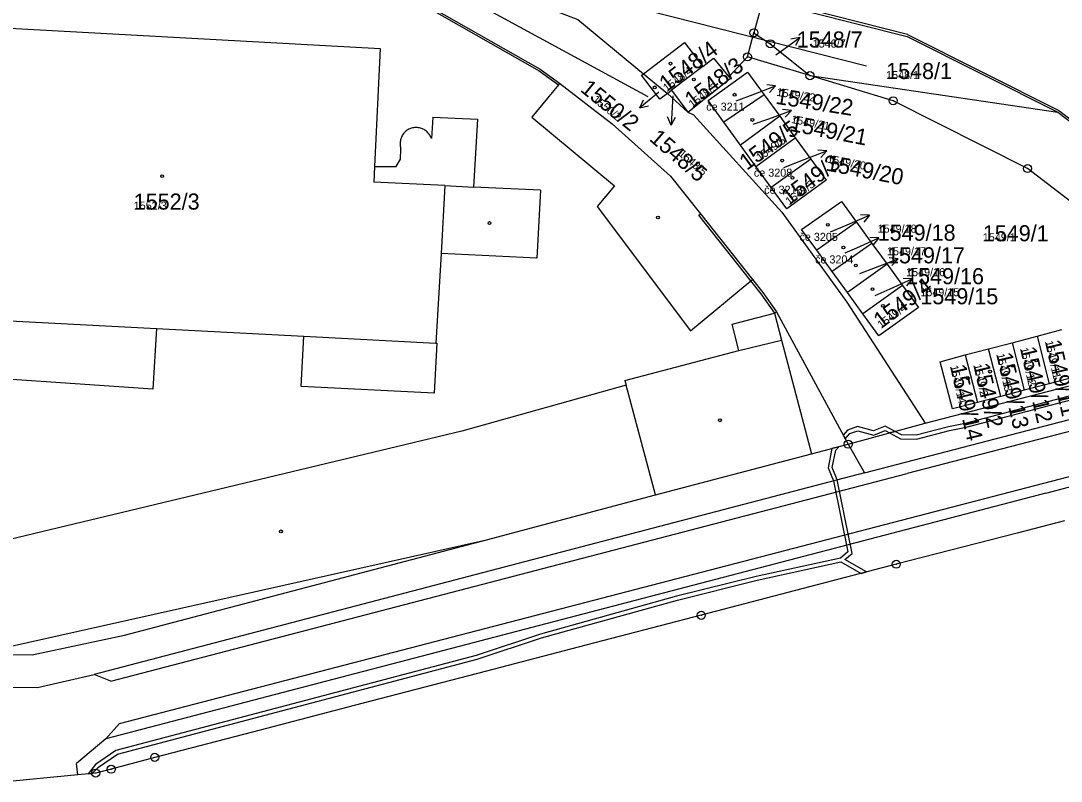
# Model space of a CAD drawing. Extents: x -763628 to -761565, y -976033 to -973833.
# Drawn here: x -763261.7 to -763132.6, y -975639.2 to -975544.9 of the extents above; entities that cross this region are included whole.
import ezdxf

# ---------------------------------------------------------------- set-up
doc = ezdxf.new("R2010")
doc.units = 0
for name, color, linetype in [('KN_cisla parcel 1000', 7, 'Continuous'), ('KN_cisla parcel 500', 7, 'Continuous'), ('KN_cisla parcel znacky', 7, 'Continuous'), ('KN_cisla popisna 500', 7, 'Continuous'), ('KN_hranice parcel', 7, 'Continuous'), ('KN_hranice uzemi', 7, 'Continuous'), ('KN_koleje', 7, 'Continuous'), ('KN_vecna bremena', 7, 'Continuous'), ('KN_vnitrni kresba parcel', 7, 'Continuous'), ('KN_znacky bodu BP', 7, 'Continuous'), ('KN_znacky budov', 7, 'Continuous')]:
    doc.layers.add(name, color=color, linetype=linetype)

msp = doc.modelspace()

# ---------------------------------------------------------------- linework, layer by layer
at = {"layer": 'KN_cisla parcel znacky'}
for p, q in [((-763167.46, -975548.7), (-763165.03, -975546.94)), ((-763165.03, -975546.94), (-763166.14, -975547.12)), ((-763165.03, -975546.94), (-763165.55, -975547.93)), ((-763168, -975549.1), (-763167.46, -975548.7)), ((-763170.82, -975554), (-763168.02, -975552.93)), ((-763168.02, -975552.93), (-763169.13, -975552.82)), ((-763168.02, -975552.93), (-763168.77, -975553.75)), ((-763182.54, -975553.78), (-763184.87, -975555.67)), ((-763182.51, -975553.75), (-763182.54, -975553.78)), ((-763180.8, -975554.19), (-763180.83, -975554.82)), ((-763172.92, -975554.79), (-763170.82, -975554)), ((-763184.87, -975555.67), (-763184.41, -975554.65)), ((-763184.87, -975555.67), (-763183.78, -975555.43)), ((-763180.83, -975554.82), (-763180.99, -975557.82)), ((-763180.99, -975557.82), (-763181.44, -975556.79)), ((-763180.99, -975557.82), (-763180.44, -975556.84)), ((-763170.79, -975557.71), (-763168.88, -975557.03)), ((-763168.88, -975557.03), (-763166.06, -975556)), ((-763166.06, -975556), (-763167.17, -975555.88)), ((-763166.06, -975556), (-763166.83, -975556.82)), ((-763161.66, -975561.02), (-763162.77, -975560.91)), ((-763167.01, -975563.06), (-763164.46, -975562.09)), ((-763164.46, -975562.09), (-763161.66, -975561.02)), ((-763161.66, -975561.02), (-763162.41, -975561.84)), ((-763159.13, -975570.17), (-763156.37, -975569)), ((-763156.37, -975569), (-763157.48, -975568.93)), ((-763156.37, -975569), (-763157.09, -975569.85)), ((-763161.21, -975571.05), (-763159.13, -975570.17)), ((-763157.94, -975573.03), (-763155.2, -975571.81)), ((-763155.2, -975571.81), (-763156.32, -975571.76)), ((-763155.2, -975571.81), (-763155.91, -975572.67)), ((-763159.39, -975573.67), (-763157.94, -975573.03)), ((-763155.63, -975575.48), (-763152.83, -975574.41)), ((-763152.83, -975574.41), (-763153.94, -975574.3)), ((-763152.83, -975574.41), (-763153.58, -975575.23)), ((-763157.58, -975576.23), (-763155.63, -975575.48)), ((-763153.8, -975578.13), (-763151.06, -975576.91)), ((-763151.06, -975576.91), (-763152.18, -975576.86)), ((-763151.06, -975576.91), (-763151.77, -975577.77)), ((-763155.68, -975578.97), (-763153.8, -975578.13))]:
    msp.add_line(p, q, dxfattribs=at)
at = {"layer": 'KN_hranice parcel'}
for p, q in [((-763169.63, -975542.24), (-763170.72, -975546.35)), ((-763171.52, -975549.34), (-763170.72, -975546.35)), ((-763173.81, -975551.8), (-763171.52, -975549.34)), ((-763163.76, -975551.67), (-763171.52, -975549.34)), ((-763177.06, -975550.52), (-763180.93, -975553.48)), ((-763184.42, -975551.43), (-763181.45, -975553.88)), ((-763163.76, -975551.67), (-763133.01, -975556.21)), ((-763181.45, -975553.88), (-763180.93, -975553.48)), ((-763181.45, -975553.88), (-763178.92, -975556.2)), ((-763180.93, -975553.48), (-763178.92, -975556.2)), ((-763169.44, -975554.05), (-763174.44, -975557.46)), ((-763169.44, -975554.05), (-763167.51, -975556.71)), ((-763167.51, -975556.71), (-763172.39, -975560.28)), ((-763167.51, -975556.71), (-763165.58, -975559.37)), ((-763172.39, -975560.28), (-763174.44, -975557.46)), ((-763170.47, -975562.93), (-763165.58, -975559.37)), ((-763165.58, -975559.37), (-763163.66, -975562.02)), ((-763170.47, -975562.93), (-763172.39, -975560.28)), ((-763163.66, -975562.02), (-763168.56, -975565.57)), ((-763168.56, -975565.57), (-763170.47, -975562.93)), ((-763157.97, -975569.86), (-763162.92, -975573.34)), ((-763157.97, -975569.86), (-763156.07, -975572.49)), ((-763156.07, -975572.49), (-763161.01, -975575.98)), ((-763156.07, -975572.49), (-763154.19, -975575.07)), ((-763161.01, -975575.98), (-763162.92, -975573.34)), ((-763154.19, -975575.07), (-763159.12, -975578.57)), ((-763154.19, -975575.07), (-763152.29, -975577.7)), ((-763159.12, -975578.57), (-763161.01, -975575.98)), ((-763152.29, -975577.7), (-763157.19, -975581.23)), ((-763157.19, -975581.23), (-763159.12, -975578.57)), ((-763138.66, -975584.82), (-763135.57, -975584)), ((-763135.57, -975584), (-763132.52, -975583.19)), ((-763135.57, -975584), (-763134.06, -975589.91)), ((-763149.47, -975594.82), (-763112.14, -975585.15)), ((-763141.61, -975585.56), (-763138.66, -975584.82)), ((-763138.66, -975584.82), (-763137.16, -975590.72)), ((-763144.51, -975586.33), (-763141.61, -975585.56)), ((-763144.51, -975586.33), (-763142.97, -975592.23)), ((-763140.07, -975591.48), (-763141.61, -975585.56)), ((-763131, -975589.11), (-763134.06, -975589.91)), ((-763134.06, -975589.91), (-763137.16, -975590.72)), ((-763140.07, -975591.48), (-763142.97, -975592.23)), ((-763137.16, -975590.72), (-763140.07, -975591.48)), ((-763159.02, -975597.42), (-763149.47, -975594.82))]:
    msp.add_line(p, q, dxfattribs=at)
for points in [[(-763242.24, -975525.66), (-763192.57, -975544.7), (-763184.42, -975551.43)], [(-763376.67, -975538.28), (-763300.88, -975532.7), (-763269.67, -975530.57), (-763260.26, -975530.43), (-763252.77, -975530.32), (-763248.93, -975531.26), (-763244.69, -975532.29), (-763227.99, -975536.37), (-763222.21, -975538.15), (-763213.8, -975541.43), (-763197.23, -975550.87), (-763194.83, -975552.62), (-763188.32, -975557.65), (-763181.07, -975564.15), (-763177.34, -975568.84), (-763170.88, -975576.97), (-763169.6, -975578.59), (-763167.92, -975580.99), (-763159.02, -975597.42)], [(-763169.63, -975542.24), (-763151.71, -975546.8), (-763133.01, -975556.21)], [(-763170.72, -975546.35), (-763168.68, -975547.71), (-763163.76, -975551.67)], [(-763184.42, -975551.43), (-763179.34, -975547.54), (-763177.06, -975550.52)], [(-763177.06, -975550.52), (-763175.72, -975549.49), (-763173.81, -975551.8)], [(-763181.45, -975553.88), (-763182.39, -975554.6), (-763184.67, -975551.62), (-763184.42, -975551.43)], [(-763178.92, -975556.2), (-763173.64, -975552), (-763173.81, -975551.8)], [(-763174.44, -975557.46), (-763176.39, -975554.77), (-763171.5, -975551.22), (-763169.44, -975554.05)], [(-763117.67, -975579.26), (-763122.4, -975574.22), (-763136.75, -975563.2), (-763153.43, -975554.78), (-763163.76, -975551.67)], [(-763178.92, -975556.2), (-763178.23, -975556.54), (-763167.25, -975568.6), (-763159.2, -975579.8), (-763149.47, -975594.82)], [(-763133.01, -975556.21), (-763115.99, -975569.14), (-763112.05, -975573.53)], [(-763163.66, -975562.02), (-763161.75, -975564.66), (-763166.65, -975568.2), (-763168.56, -975565.57)], [(-763162.92, -975573.34), (-763164.8, -975570.75), (-763159.84, -975567.28), (-763157.97, -975569.86)], [(-763152.29, -975577.7), (-763150.29, -975580.45), (-763155.2, -975583.98), (-763157.19, -975581.23)], [(-763142.97, -975592.23), (-763146.07, -975593.04), (-763147.59, -975587.19), (-763144.51, -975586.33)], [(-763396.59, -975622.57), (-763395.08, -975622.57), (-763395.09, -975621.64), (-763393.51, -975621.66), (-763388.25, -975621.88), (-763369.33, -975622.68), (-763308.6, -975622.95), (-763260.31, -975623.58), (-763248.84, -975621.11), (-763203.9, -975609.29), (-763182.94, -975603.69), (-763163.57, -975598.63), (-763159.02, -975597.42)]]:
    msp.add_lwpolyline(points, dxfattribs=at)
at = {"layer": 'KN_hranice uzemi'}
for p, q in [((-763192.53, -975622.63), (-763203.9, -975625.59)), ((-763203.9, -975625.59), (-763219.37, -975629.61))]:
    msp.add_line(p, q, dxfattribs=at)
for points in [[(-763132.18, -975606.95), (-763138.06, -975608.46), (-763153.05, -975612.32)], [(-763153.05, -975612.32), (-763177.25, -975618.66), (-763192.53, -975622.63)], [(-763219.37, -975629.61), (-763232.96, -975633.18), (-763245.08, -975636.29), (-763250.49, -975637.76)], [(-763250.49, -975637.76), (-763252.41, -975638.24), (-763254.64, -975638.46), (-763262.71, -975639.25)]]:
    msp.add_lwpolyline(points, dxfattribs=at)
at = {"layer": 'KN_koleje'}
for p, q in [((-763238.59, -975529.68), (-763156.74, -975550.44)), ((-763215.84, -975536.88), (-763183.9, -975554.25))]:
    msp.add_line(p, q, dxfattribs=at)
at = {"layer": 'KN_vecna bremena'}
msp.add_lwpolyline([(-763037.34, -975566.56), (-763063.74, -975573.7), (-763104.08, -975583.58), (-763114.23, -975586.66), (-763125.47, -975589.85), (-763144.51, -975594.84), (-763146.55, -975595.25), (-763150.59, -975596.31), (-763152.39, -975596.24), (-763153.17, -975595.83), (-763153.89, -975596.02), (-763152.53, -975596.74), (-763150.53, -975596.81), (-763146.43, -975595.73), (-763144.39, -975595.32), (-763125.33, -975590.33), (-763114.09, -975587.14), (-763103.94, -975584.06), (-763063.62, -975574.18), (-763037.22, -975567.04)], dxfattribs=at)
for points in [[(-763159.38, -975596.76), (-763158.81, -975596.09), (-763157.84, -975595.74), (-763155.83, -975596.28), (-763154.44, -975595.73), (-763153.89, -975596.02), (-763153.17, -975595.83), (-763154.42, -975595.17), (-763155.87, -975595.76), (-763157.86, -975595.22), (-763159.09, -975595.67), (-763159.63, -975596.3)], [(-763157.41, -975613.46), (-763156.73, -975613.28), (-763159.43, -975611.74), (-763158.51, -975610.97), (-763160.38, -975601.83), (-763161, -975600.31), (-763160.56, -975598.17), (-763160.19, -975597.73), (-763161.03, -975597.95), (-763161.52, -975600.35), (-763160.86, -975601.97), (-763159.05, -975610.77), (-763159.98, -975611.55), (-763170.42, -975613.83), (-763180.32, -975616.3), (-763197.22, -975620.99), (-763205.2, -975623.63), (-763249.91, -975635.45), (-763252.43, -975637.16), (-763253.36, -975638.33), (-763252.86, -975638.28), (-763252.07, -975637.52), (-763249.69, -975635.91), (-763205.06, -975624.11), (-763197.08, -975621.47), (-763180.2, -975616.78), (-763170.3, -975614.31), (-763159.91, -975612.04)]]:
    msp.add_lwpolyline(points, close=True, dxfattribs=at)
at = {"layer": 'KN_vnitrni kresba parcel'}
for p, q in [((-763151.65, -975546.56), (-763192.46, -975536.18)), ((-763213.92, -975541.65), (-763197.35, -975551.09)), ((-763269.54, -975545.44), (-763217.09, -975548.28)), ((-763151.65, -975546.56), (-763132.86, -975556.01)), ((-763217.09, -975548.28), (-763217.8, -975562.94)), ((-763197.35, -975551.09), (-763194.99, -975552.81)), ((-763194.99, -975552.81), (-763198.26, -975556.83)), ((-763194.83, -975552.62), (-763194.99, -975552.81)), ((-763210.56, -975556.84), (-763210.74, -975559.49)), ((-763210.56, -975556.84), (-763205.04, -975557.09)), ((-763205.04, -975557.09), (-763205.53, -975565.51)), ((-763198.26, -975556.83), (-763188.04, -975565.34)), ((-763132.86, -975556.01), (-763115.8, -975568.97)), ((-763214.59, -975562.02), (-763214.54, -975560.78)), ((-763215.12, -975562.93), (-763214.59, -975562.02)), ((-763217.8, -975562.94), (-763217.89, -975564.89)), ((-763217.8, -975562.94), (-763215.12, -975562.93)), ((-763209.07, -975565.32), (-763217.89, -975564.89)), ((-763209.07, -975565.32), (-763209.55, -975573.74)), ((-763209.07, -975565.32), (-763205.53, -975565.51)), ((-763197.2, -975565.9), (-763205.53, -975565.51)), ((-763197.2, -975565.9), (-763197.68, -975574.32)), ((-763188.04, -975565.34), (-763190.17, -975567.9)), ((-763190.17, -975567.9), (-763178.6, -975583.33)), ((-763177.54, -975569), (-763177.34, -975568.84)), ((-763171.08, -975577.13), (-763177.54, -975569)), ((-763209.55, -975573.74), (-763210.18, -975584.86)), ((-763197.68, -975574.32), (-763209.55, -975573.74)), ((-763156.99, -975600.99), (-763053.22, -975573.9)), ((-763052.84, -975575.3), (-763151.69, -975601.07)), ((-763178.6, -975583.33), (-763171.08, -975577.13)), ((-763171.08, -975577.13), (-763170.88, -975576.97)), ((-763169.8, -975578.74), (-763171.08, -975577.13)), ((-763168.12, -975581.14), (-763169.8, -975578.74)), ((-763173.43, -975582.5), (-763168.16, -975581.17)), ((-763168.16, -975581.17), (-763167.3, -975584.5)), ((-763167.92, -975580.99), (-763168.12, -975581.14)), ((-763270.49, -975581.71), (-763244.87, -975583.06)), ((-763172.6, -975585.79), (-763173.43, -975582.5)), ((-763134.49, -975603.48), (-763051.47, -975581.81)), ((-763244.87, -975583.06), (-763245.32, -975590.59)), ((-763244.87, -975583.06), (-763226.58, -975584.02)), ((-763226.9, -975590.25), (-763226.58, -975584.02)), ((-763226.58, -975584.02), (-763210.18, -975584.86)), ((-763210.06, -975584.87), (-763210.39, -975591.09)), ((-763210.18, -975584.86), (-763210.06, -975584.87)), ((-763172.6, -975585.79), (-763167.3, -975584.5)), ((-763167.3, -975584.5), (-763163.57, -975598.63)), ((-763186.74, -975589.5), (-763172.6, -975585.79)), ((-763245.32, -975590.59), (-763269.76, -975588.9)), ((-763210.39, -975591.09), (-763226.9, -975590.25)), ((-763186.59, -975590.08), (-763206.95, -975595.79)), ((-763186.74, -975589.5), (-763186.59, -975590.08)), ((-763182.94, -975603.69), (-763186.59, -975590.08)), ((-763249.45, -975632.1), (-763102.47, -975593.83)), ((-763206.95, -975595.79), (-763263.06, -975609.26)), ((-763159.02, -975597.42), (-763156.99, -975600.99)), ((-763156.99, -975600.99), (-763252.6, -975626.01)), ((-763250.54, -975626.84), (-763151.69, -975601.07)), ((-763134.49, -975603.48), (-763251.16, -975634)), ((-763264, -975622.73), (-763203.9, -975609.29)), ((-763370.95, -975626.72), (-763259.63, -975627.6)), ((-763259.63, -975627.6), (-763252.6, -975626.01)), ((-763250.54, -975626.84), (-763252.6, -975626.01)), ((-763251.16, -975634), (-763249.45, -975632.1)), ((-763251.16, -975634), (-763254.81, -975637.04)), ((-763254.64, -975638.46), (-763254.81, -975637.04))]:
    msp.add_line(p, q, dxfattribs=at)
for points in [[(-763210.74, -975559.49), (-763210.78, -975559.37), (-763210.83, -975559.26), (-763210.89, -975559.15), (-763210.95, -975559.04), (-763211.02, -975558.94), (-763211.09, -975558.84), (-763211.17, -975558.75), (-763211.26, -975558.66), (-763211.35, -975558.58), (-763211.45, -975558.5), (-763211.55, -975558.43), (-763211.65, -975558.37), (-763211.76, -975558.31), (-763211.87, -975558.26), (-763211.99, -975558.22), (-763212.11, -975558.18), (-763212.23, -975558.15), (-763212.35, -975558.13), (-763212.47, -975558.11), (-763212.59, -975558.11), (-763212.72, -975558.11), (-763212.84, -975558.12), (-763212.96, -975558.13), (-763213.08, -975558.16), (-763213.2, -975558.19), (-763213.32, -975558.23), (-763213.43, -975558.27), (-763213.55, -975558.32), (-763213.65, -975558.38), (-763213.76, -975558.45), (-763213.86, -975558.52), (-763213.95, -975558.6), (-763214.04, -975558.68), (-763214.13, -975558.77), (-763214.21, -975558.87), (-763214.28, -975558.97), (-763214.35, -975559.07), (-763214.41, -975559.18), (-763214.46, -975559.29)], [(-763214.46, -975559.29), (-763214.51, -975559.41), (-763214.54, -975559.53), (-763214.58, -975559.65), (-763214.6, -975559.78), (-763214.62, -975559.9), (-763214.63, -975560.03), (-763214.63, -975560.16), (-763214.63, -975560.28), (-763214.62, -975560.41), (-763214.6, -975560.53), (-763214.57, -975560.66), (-763214.54, -975560.78)]]:
    msp.add_lwpolyline(points, dxfattribs=at)
at = {"layer": 'KN_znacky bodu BP'}
for centre, radius in [((-763170.72, -975546.35), 0.5), ((-763170.72, -975546.35), 0.0303), ((-763168.68, -975547.71), 0.5), ((-763168.68, -975547.71), 0.0303), ((-763171.52, -975549.34), 0.5), ((-763171.52, -975549.34), 0.0303), ((-763163.76, -975551.67), 0.5), ((-763163.76, -975551.67), 0.0303), ((-763153.43, -975554.78), 0.5), ((-763153.43, -975554.78), 0.0303), ((-763136.75, -975563.2), 0.5), ((-763136.75, -975563.2), 0.0303), ((-763159.02, -975597.42), 0.5), ((-763159.02, -975597.42), 0.0303), ((-763153.05, -975612.32), 0.5), ((-763153.05, -975612.32), 0.0303), ((-763177.25, -975618.66), 0.5), ((-763177.25, -975618.66), 0.0303), ((-763245.08, -975636.29), 0.5), ((-763245.08, -975636.29), 0.0303), ((-763252.41, -975638.24), 0.5), ((-763252.41, -975638.24), 0.0303), ((-763250.49, -975637.76), 0.5), ((-763250.49, -975637.76), 0.0303)]:
    msp.add_circle(centre, radius, dxfattribs=at)
at = {"layer": 'KN_znacky budov'}
for centre in [(-763181.07, -975550.18), (-763183.03, -975553.12), (-763178.17, -975552.15), (-763173.11, -975554.03), (-763170.91, -975557.17), (-763167.2, -975562.22), (-763244.15, -975564.15), (-763165.92, -975564.34), (-763203.54, -975569.96), (-763182.63, -975569.28), (-763161.54, -975570.19), (-763159.61, -975572.99), (-763158.06, -975575.24), (-763156, -975578.17), (-763154.7, -975580.24), (-763138.58, -975587.69), (-763135.67, -975587.02), (-763144.18, -975589.24), (-763141.41, -975588.41), (-763174.93, -975594.45), (-763229.42, -975608.24)]:
    msp.add_circle(centre, 0.175, dxfattribs=at)

# ---------------------------------------------------------------- texts
at = {"layer": 'KN_cisla parcel 1000'}
for s, p in [('1548/7', (-763165.4, -975548.18)), ('1548/1', (-763154.31, -975552.09)), ('1552/3', (-763247.69, -975568.3)), ('1549/18', (-763155.36, -975572.16)), ('1549/1', (-763142.31, -975572.23)), ('1549/17', (-763154.2, -975574.97)), ('1549/16', (-763151.83, -975577.56)), ('1549/15', (-763150.06, -975580.05))]:
    msp.add_text(s, height=2, dxfattribs=at).set_placement(p)
for s, rotation, p in [('1548/4', 37, (-763181.52, -975553.73)), ('1548/3', 37, (-763178.35, -975555.74)), ('1550/2', 321, (-763192.38, -975553.53)), ('1549/22', 351, (-763168.11, -975555.15)), ('1549/21', 349, (-763166.34, -975558.51)), ('1549/5', 36, (-763171.6, -975563.49)), ('1548/5', 319, (-763183.8, -975559.64)), ('1549/3', 37, (-763166.33, -975567.8)), ('1549/20', 349, (-763161.86, -975563.43)), ('1549/4', 37, (-763154.92, -975583.13)), ('1549/12', 283, (-763137.7, -975585.53)), ('1549/11', 283, (-763134.61, -975584.68)), ('1549/13', 283, (-763140.65, -975586.26)), ('1549/14', 283, (-763146.39, -975587.74)), ('1549/2', 283, (-763143.5, -975587.58))]:
    msp.add_text(s, height=2, rotation=rotation, dxfattribs=at).set_placement(p)
at = {"layer": 'KN_cisla parcel 500'}
for s, p in [('1548/7', (-763163.41, -975548.18)), ('1548/1', (-763154.31, -975552.09)), ('1552/3', (-763247.69, -975568.3)), ('1549/18', (-763155.36, -975571.16)), ('1549/1', (-763142.31, -975572.23)), ('1549/17', (-763154.2, -975573.97)), ('1549/16', (-763151.83, -975576.56)), ('1549/15', (-763150.06, -975579.05))]:
    msp.add_text(s, height=1, dxfattribs=at).set_placement(p)
for s, rotation, p in [('1548/4', 37, (-763181.52, -975553.73)), ('1548/3', 37, (-763178.35, -975555.74)), ('1549/22', 351, (-763167.96, -975554.16)), ('1550/2', 321, (-763190.84, -975554.78)), ('1549/21', 349, (-763166.15, -975557.53)), ('1549/5', 36, (-763169.99, -975562.33)), ('1548/5', 319, (-763180.15, -975561.49)), ('1549/20', 349, (-763161.67, -975562.45)), ('1549/3', 37, (-763166.33, -975567.8)), ('1549/4', 37, (-763154.92, -975583.13)), ('1549/12', 283, (-763137.7, -975585.53)), ('1549/11', 283, (-763134.61, -975584.68)), ('1549/13', 283, (-763140.65, -975586.26)), ('1549/14', 283, (-763146.39, -975587.74)), ('1549/2', 283, (-763143.5, -975587.58))]:
    msp.add_text(s, height=1, rotation=rotation, dxfattribs=at).set_placement(p)
at = {"layer": 'KN_cisla popisna 500'}
for s, p in [('če 3211', (-763176.63, -975556.02)), ('če 3208', (-763170.72, -975564.21)), ('če 3213', (-763169.44, -975566.33)), ('če 3205', (-763165.06, -975572.18)), ('če 3204', (-763163.13, -975574.98))]:
    msp.add_text(s, height=1, dxfattribs=at).set_placement(p)

doc.saveas('drawing.dxf')
